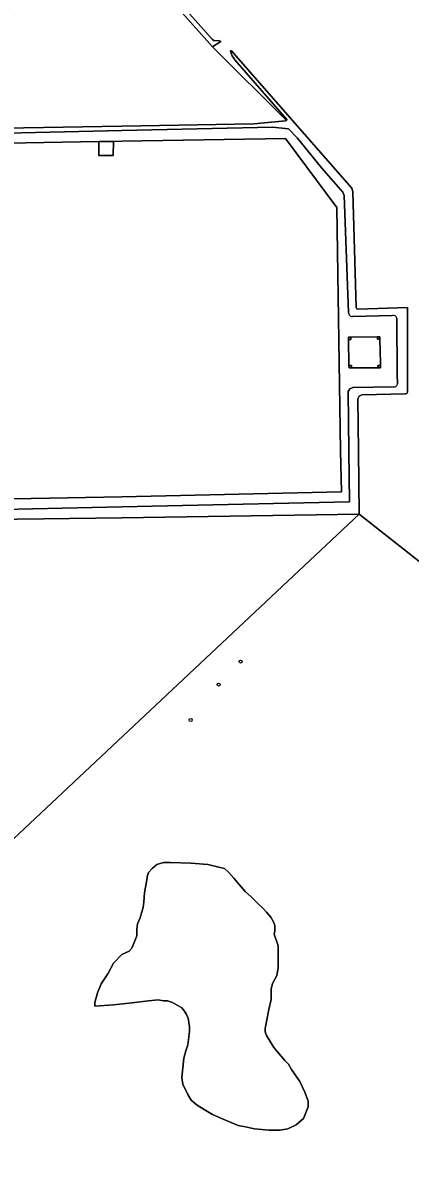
# Model space of a CAD drawing. Extents: x 160203 to 161530, y 379528 to 381797.
# Drawn here: x 160468.3 to 160592.5, y 379774.3 to 380137.4 of the extents above; entities that cross this region are included whole.
import ezdxf

# ---------------------------------------------------------------- set-up
doc = ezdxf.new("R2010")
doc.units = 0
for name, color, linetype in [('IMGEO_Boom', 7, 'Continuous'), ('IMGEO_Bouwland', 7, 'Continuous'), ('IMGEO_Erf', 7, 'Continuous'), ('IMGEO_Grasland_overig', 7, 'Continuous'), ('IMGEO_Hek', 7, 'Continuous'), ('IMGEO_Hoogspanningsmast', 7, 'Continuous'), ('IMGEO_Meer_plas_ven_vijver', 7, 'Continuous'), ('IMGEO_Pand', 7, 'Continuous'), ('IMGEO_Waterloop', 7, 'Continuous')]:
    doc.layers.add(name, color=color, linetype=linetype)

msp = doc.modelspace()

# ---------------------------------------------------------------- linework, layer by layer
at = {"layer": 'IMGEO_Boom'}
for centre in [(160538.11, 379932.45), (160531.06, 379925.06), (160522.1, 379913.71)]:
    msp.add_circle(centre, 0.489, dxfattribs=at)
at = {"layer": 'IMGEO_Bouwland'}
for points in [[(160529.11, 380129.66), (160500, 380162.35), (160492.95, 380170.48), (160489.77, 380174.54), (160486.32, 380173.3), (160457.26, 380127.95), (160449.65, 380116.07), (160442.2, 380102.92)], [(160443.43, 380103.3), (160500, 380104.25), (160542.34, 380104.96), (160552.5, 380105.98), (160552.79, 380106.07), (160529.11, 380129.66)]]:
    msp.add_lwpolyline(points, dxfattribs=at)
at = {"layer": 'IMGEO_Erf'}
msp.add_lwpolyline([(160568.93, 380078.16), (160552.52, 380100.27), (160500, 380099.36), (160497.32, 380099.25), (160497.3, 380094.77), (160492.68, 380094.79), (160492.69, 380099.27), (160445.7, 380098.4), (160434.65, 380080.09), (160410.76, 380039.8), (160411.24, 380008.64), (160410.87, 380008.63), (160410.88, 380008.24), (160410.94, 380002.59), (160410.95, 380001.97), (160411.48, 380001.98), (160411.77, 379995.39), (160464.91, 379996.35), (160465.21, 379984.65), (160500, 379985.28), (160570.38, 379986.91), (160570.15, 380000)], close=True, dxfattribs=at)
at = {"layer": 'IMGEO_Grasland_overig'}
for points in [[(160500, 380164.6), (160528.98, 380132.14), (160529.66, 380131.61), (160531.16, 380131.71), (160531.73, 380131.42), (160529.11, 380129.66), (160552.79, 380106.07), (160552.92, 380106.34), (160536.21, 380125.46), (160535.36, 380126.76), (160534.82, 380128.23), (160535.11, 380128.48), (160573.75, 380084.35), (160574.01, 380083.15), (160575.09, 380045.99), (160575.29, 380045.63), (160575.67, 380045.47), (160591.57, 380046.02), (160591.56, 380022.36), (160591.56, 380018.87), (160591.31, 380018.43), (160590.89, 380018.31), (160576.95, 380018), (160576.05, 380017.6), (160575.64, 380016.71), (160575.91, 380000), (160576.07, 379979.7), (160814.61, 379791.79)], [(160572.68, 380044.44), (160571.3, 380082.02), (160570.87, 380083.04), (160564.09, 380090.73), (160556.2, 380100.44), (160553.48, 380103.35), (160548.27, 380103.87), (160500, 380102.78), (160458.47, 380101.85), (160450.92, 380102.08), (160444.44, 380101.9), (160443.49, 380101.31), (160442.22, 380099.32), (160394.8, 380018.51), (160393.64, 380019.61), (160392.47, 380019.6)], [(160445.7, 380098.4), (160492.69, 380099.27), (160497.32, 380099.25), (160500, 380099.36), (160552.52, 380100.27), (160568.93, 380078.16), (160570.15, 380000), (160570.38, 379986.91), (160500, 379985.28), (160465.21, 379984.65)], [(160586.76, 380043.47), (160573.9, 380043.16)], [(160588.35, 380021.57), (160588.31, 380024.55), (160588.11, 380042.61)], [(160417.41, 379990.03), (160417.28, 379992.88), (160453.6, 379993.44), (160453.79, 379981.09), (160462.01, 379981.27), (160500, 379982.1), (160572.95, 379983.71), (160572.74, 380000), (160572.54, 380019.05), (160573.09, 380019.94), (160574.06, 380020.32), (160587.13, 380020.56)], [(160796.26, 379769.76), (160808.14, 379784.24), (160814.61, 379791.79), (160576.07, 379979.7), (160426.4, 379839.14), (160425.52, 379838.65), (160425.54, 379838.62), (160425.7, 379838.36), (160435.98, 379819.4)], [(160426.4, 379839.14), (160576.07, 379979.7), (160500, 379978.6), (160458.03, 379977.99)]]:
    msp.add_lwpolyline(points, dxfattribs=at)
for points in [[(160572.66, 380035.75), (160572.64, 380036.55), (160573.45, 380036.56), (160581.92, 380036.64), (160582.72, 380036.65), (160582.73, 380035.85), (160582.89, 380028.19), (160582.9, 380027.48), (160582.92, 380026.68), (160582.12, 380026.68), (160573.63, 380026.66), (160572.83, 380026.66), (160572.82, 380027.46)], [(160582.73, 380035.85), (160581.93, 380035.84), (160581.92, 380036.64), (160573.45, 380036.56), (160573.46, 380035.76), (160572.66, 380035.75), (160572.82, 380027.46), (160573.61, 380027.46), (160573.63, 380026.66), (160582.12, 380026.68), (160582.1, 380027.48), (160582.9, 380027.48), (160582.89, 380028.19)], [(160549.09, 379846.05), (160548.89, 379844.97), (160550.14, 379841.2), (160550.14, 379834.16), (160549.66, 379831.75), (160548.27, 379829.14), (160547.91, 379827.32), (160547.91, 379824.03), (160547.12, 379820.83), (160545.99, 379814.73), (160545.99, 379813.62), (160546.39, 379812.41), (160548.75, 379808.6), (160552.3, 379804.42), (160553.42, 379803.22), (160554.36, 379801.57), (160557.02, 379797.68), (160558.69, 379794.29), (160559.73, 379791.41), (160559.73, 379789.62), (160558.2, 379785.8), (160555.92, 379783.8), (160553.18, 379782.49), (160550.67, 379782.09), (160547.14, 379782.09), (160542.54, 379782.48), (160539.65, 379783.13), (160537.29, 379783.55), (160532.48, 379785.59), (160529.09, 379787.16), (160526.39, 379788.72), (160524.21, 379790.11), (160522.22, 379791.76), (160521.15, 379793.5), (160519.61, 379796.82), (160519.26, 379798.97), (160519.94, 379805.14), (160520.51, 379807.53), (160521.15, 379809.48), (160521.73, 379813.77), (160521.73, 379815.21), (160521.26, 379818.06), (160520.78, 379819.23), (160520.1, 379820.3), (160519.31, 379821.29), (160516.25, 379823.1), (160514.72, 379823.63), (160513.44, 379823.63), (160511.69, 379823.92), (160508.55, 379823.63), (160503.36, 379822.92), (160497.4, 379822.31), (160491.42, 379821.92), (160491.42, 379823.03), (160492.27, 379826.1), (160493.39, 379829.08), (160495.52, 379832.29), (160497.4, 379835.65), (160499.99, 379838.49), (160502.37, 379839.53), (160503.23, 379840.46), (160504.88, 379844.47), (160504.88, 379846.54), (160505.08, 379848.32), (160505.87, 379850.2), (160506.46, 379852.17), (160506.85, 379853.56), (160507.05, 379855.33), (160507.25, 379858.2), (160508.14, 379863.04), (160508.24, 379863.83), (160508.63, 379864.81), (160509.71, 379866), (160511.2, 379867.28), (160513.37, 379867.97), (160515.64, 379867.97), (160522.15, 379867.78), (160527.58, 379867.28), (160531.13, 379866.49), (160532.9, 379866), (160534.19, 379864.91), (160535.96, 379862.94), (160537.64, 379860.86), (160539.52, 379858.69), (160541.39, 379857.01), (160543.46, 379854.94), (160545.24, 379853.36), (160546.42, 379852.08), (160547.8, 379850.4), (160548.79, 379848.72), (160549.09, 379847.73)]]:
    msp.add_lwpolyline(points, close=True, dxfattribs=at)
for centre, radius, start, end in [((160573.87, 380044.36), 1.19, 175.9288, 271.7815), ((160587.05, 380042.43), 1.08, 9.8293, 105.4315), ((160587.34, 380021.55), 1.01, 258.2286, 1.1125)]:
    msp.add_arc(centre, radius, start, end, dxfattribs=at)
at = {"layer": 'IMGEO_Hek'}
for points in [[(160500, 380099.36), (160552.52, 380100.27), (160568.93, 380078.16), (160570.15, 380000)], [(160500, 380099.36), (160445.7, 380098.4)], [(160500, 379985.28), (160570.38, 379986.91), (160570.15, 380000)], [(160411.77, 379995.39), (160464.91, 379996.35), (160465.21, 379984.65), (160500, 379985.28)]]:
    msp.add_lwpolyline(points, dxfattribs=at)
at = {"layer": 'IMGEO_Hoogspanningsmast'}
for points in [[(160573.45, 380036.56), (160572.64, 380036.55), (160572.66, 380035.75), (160573.46, 380035.76)], [(160582.72, 380036.65), (160581.92, 380036.64), (160581.93, 380035.84), (160582.73, 380035.85)], [(160572.82, 380027.46), (160572.83, 380026.66), (160573.63, 380026.66), (160573.61, 380027.46)], [(160582.9, 380027.48), (160582.1, 380027.48), (160582.12, 380026.68), (160582.92, 380026.68)]]:
    msp.add_lwpolyline(points, close=True, dxfattribs=at)
at = {"layer": 'IMGEO_Meer_plas_ven_vijver'}
msp.add_lwpolyline([(160548.89, 379844.97), (160549.09, 379846.05), (160549.09, 379847.73), (160548.79, 379848.72), (160547.8, 379850.4), (160546.42, 379852.08), (160545.24, 379853.36), (160543.46, 379854.94), (160541.39, 379857.01), (160539.52, 379858.69), (160537.64, 379860.86), (160535.96, 379862.94), (160534.19, 379864.91), (160532.9, 379866), (160531.13, 379866.49), (160527.58, 379867.28), (160522.15, 379867.78), (160515.64, 379867.97), (160513.37, 379867.97), (160511.2, 379867.28), (160509.71, 379866), (160508.63, 379864.81), (160508.24, 379863.83), (160508.14, 379863.04), (160507.25, 379858.2), (160507.05, 379855.33), (160506.85, 379853.56), (160506.46, 379852.17), (160505.87, 379850.2), (160505.08, 379848.32), (160504.88, 379846.54), (160504.88, 379844.47), (160503.23, 379840.46), (160502.37, 379839.53), (160499.99, 379838.49), (160497.4, 379835.65), (160495.52, 379832.29), (160493.39, 379829.08), (160492.27, 379826.1), (160491.42, 379823.03), (160491.42, 379821.92), (160497.4, 379822.31), (160503.36, 379822.92), (160508.55, 379823.63), (160511.69, 379823.92), (160513.44, 379823.63), (160514.72, 379823.63), (160516.25, 379823.1), (160519.31, 379821.29), (160520.1, 379820.3), (160520.78, 379819.23), (160521.26, 379818.06), (160521.73, 379815.21), (160521.73, 379813.77), (160521.15, 379809.48), (160520.51, 379807.53), (160519.94, 379805.14), (160519.26, 379798.97), (160519.61, 379796.82), (160521.15, 379793.5), (160522.22, 379791.76), (160524.21, 379790.11), (160526.39, 379788.72), (160529.09, 379787.16), (160532.48, 379785.59), (160537.29, 379783.55), (160539.65, 379783.13), (160542.54, 379782.48), (160547.14, 379782.09), (160550.67, 379782.09), (160553.18, 379782.49), (160555.92, 379783.8), (160558.2, 379785.8), (160559.73, 379789.62), (160559.73, 379791.41), (160558.69, 379794.29), (160557.02, 379797.68), (160554.36, 379801.57), (160553.42, 379803.22), (160552.3, 379804.42), (160548.75, 379808.6), (160546.39, 379812.41), (160545.99, 379813.62), (160545.99, 379814.73), (160547.12, 379820.83), (160547.91, 379824.03), (160547.91, 379827.32), (160548.27, 379829.14), (160549.66, 379831.75), (160550.14, 379834.16), (160550.14, 379841.2)], close=True, dxfattribs=at)
at = {"layer": 'IMGEO_Pand'}
msp.add_lwpolyline([(160497.32, 380099.25), (160492.69, 380099.27), (160492.68, 380094.79), (160497.3, 380094.77)], close=True, dxfattribs=at)
at = {"layer": 'IMGEO_Waterloop'}
msp.add_lwpolyline([(160531.73, 380131.42), (160531.16, 380131.71), (160529.66, 380131.61), (160528.98, 380132.14), (160500, 380164.6), (160494.11, 380171.46), (160492.95, 380170.48), (160500, 380162.35), (160529.11, 380129.66)], close=True, dxfattribs=at)
for points in [[(160458.03, 379977.99), (160500, 379978.6), (160576.07, 379979.7), (160575.91, 380000), (160575.64, 380016.71), (160576.05, 380017.6), (160576.95, 380018), (160590.89, 380018.31), (160591.31, 380018.43), (160591.56, 380018.87), (160591.56, 380022.36), (160591.57, 380046.02), (160575.67, 380045.47), (160575.29, 380045.63), (160575.09, 380045.99), (160574.01, 380083.15), (160573.75, 380084.35), (160535.11, 380128.48), (160534.82, 380128.23), (160535.36, 380126.76), (160536.21, 380125.46), (160552.92, 380106.34), (160552.79, 380106.07), (160552.5, 380105.98), (160542.34, 380104.96), (160500, 380104.25), (160443.43, 380103.3)], [(160442.22, 380099.32), (160443.49, 380101.31), (160444.44, 380101.9), (160450.92, 380102.08), (160458.47, 380101.85), (160500, 380102.78), (160548.27, 380103.87), (160553.48, 380103.35), (160556.2, 380100.44), (160564.09, 380090.73), (160570.87, 380083.04), (160571.3, 380082.02), (160572.68, 380044.44)], [(160573.9, 380043.16), (160586.76, 380043.47)], [(160588.11, 380042.61), (160588.31, 380024.55), (160588.35, 380021.57)], [(160587.13, 380020.56), (160574.06, 380020.32), (160573.09, 380019.94), (160572.54, 380019.05), (160572.74, 380000), (160572.95, 379983.71), (160500, 379982.1), (160462.01, 379981.27), (160453.79, 379981.09), (160453.6, 379993.44), (160417.28, 379992.88), (160417.41, 379990.03)]]:
    msp.add_lwpolyline(points, dxfattribs=at)
for centre, radius, start, end in [((160573.87, 380044.36), 1.19, 175.9288, 271.7815), ((160587.05, 380042.43), 1.08, 9.8293, 105.4315), ((160587.34, 380021.55), 1.01, 258.2286, 1.1125)]:
    msp.add_arc(centre, radius, start, end, dxfattribs=at)

doc.saveas('drawing.dxf')
